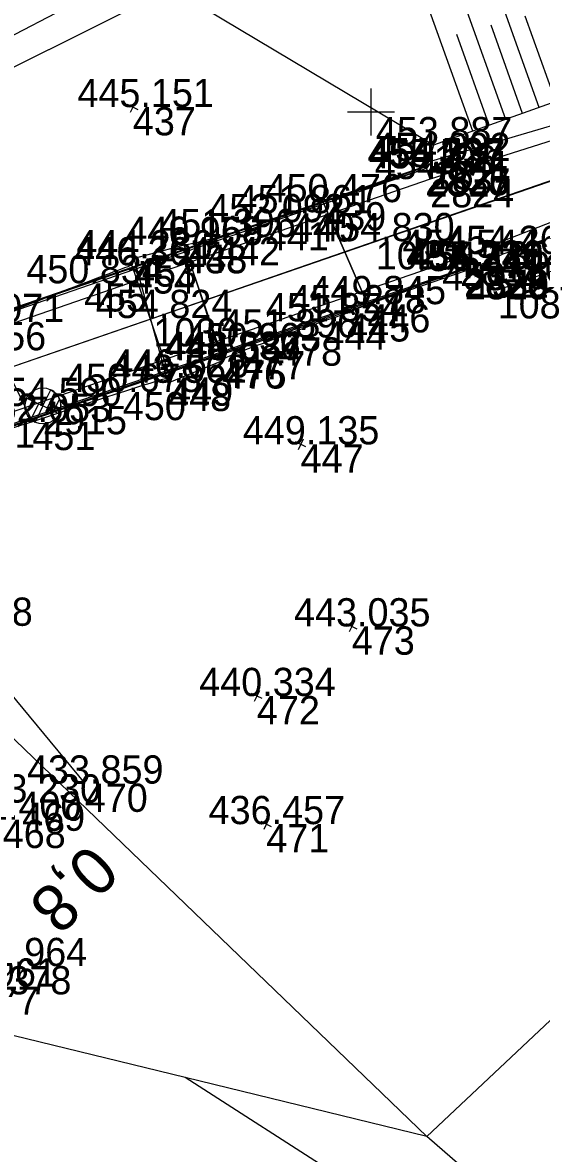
# Model space of a CAD drawing. Extents: x -776734 to -748832, y -1118122 to -976986.
# Drawn here: x -751064.81 to -751042.76, y -1114694.24 to -1114646.2 of the extents above; entities that cross this region are included whole.
import ezdxf

# ---------------------------------------------------------------- set-up
doc = ezdxf.new("R2010")
doc.units = 0
for name, color, linetype in [('KM_Hranice obce', 7, 'Continuous'), ('KM_Hranice parcel', 7, 'Continuous'), ('Level 61 Křížky', 7, 'Continuous'), ('OSA', 7, 'Continuous'), ('SŽG Vrstva 1', 7, 'Continuous'), ('SŽG Vrstva 17', 7, 'Continuous'), ('SŽG Vrstva 18', 7, 'Continuous'), ('SŽG Vrstva 4', 7, 'Continuous'), ('SŽG Vrstva 48', 7, 'Continuous'), ('SŽG Vrstva 49', 7, 'Continuous'), ('SŽG Vrstva 53', 7, 'Continuous'), ('SŽG Vrstva 60', 7, 'Continuous'), ('SŽG Vrstva 61', 7, 'Continuous'), ('SŽG Vrstva 63', 7, 'Continuous')]:
    doc.layers.add(name, color=color, linetype=linetype)

msp = doc.modelspace()

# ---------------------------------------------------------------- linework, layer by layer
at = {"layer": 'KM_Hranice obce'}
for p, q in [((-751047.63, -1114693.52), (-751091.59, -1114651.24)), ((-751047.63, -1114693.52), (-751091.59, -1114651.24)), ((-750993.96, -1114740.18), (-751047.63, -1114693.52)), ((-750993.96, -1114740.18), (-751047.63, -1114693.52))]:
    msp.add_line(p, q, dxfattribs=at)
at = {"layer": 'KM_Hranice parcel'}
for p in [(-751044.76, -1114699.45), (-751047.63, -1114693.52)]:
    msp.add_line(p, (-751057.9, -1114691.02), dxfattribs=at)
for points in [[(-750903.28, -1114626.63), (-750977.55, -1114652.09), (-751017.8, -1114665.47), (-751047.63, -1114693.52)], [(-751057.9, -1114691.02), (-751081.52, -1114685.27), (-751134.08, -1114703.51)]]:
    msp.add_lwpolyline(points, dxfattribs=at)
at = {"layer": 'Level 61 Křížky'}
for p, q in [((-751050, -1114650), (-751050, -1114649)), ((-751050, -1114650), (-751050, -1114649)), ((-751051, -1114650), (-751049, -1114650)), ((-751051, -1114650), (-751049, -1114650)), ((-751050, -1114651), (-751050, -1114650)), ((-751050, -1114651), (-751050, -1114650))]:
    msp.add_line(p, q, dxfattribs=at)
at = {"layer": 'OSA'}
msp.add_line((-751221.2426, -1114714.6428), (-750912.9148, -1114608.268), dxfattribs=at)
at = {"layer": 'SŽG Vrstva 1'}
for points in [[(-750952.239, -1114621.829), (-750961.799, -1114625.127), (-750971.586, -1114628.505), (-750981.562, -1114631.945), (-750991.246, -1114635.286), (-751001.048, -1114638.665), (-751010.672, -1114641.989), (-751020.123, -1114645.246), (-751029.869, -1114648.612), (-751039.93, -1114652.08), (-751049.798, -1114655.49)], [(-751049.798, -1114655.49), (-751059.246, -1114658.755), (-751068.733, -1114662.026), (-751078.259, -1114665.311), (-751087.386, -1114668.46), (-751094.716, -1114670.988), (-751098.18, -1114672.185), (-751107.899, -1114675.542), (-751117.566, -1114678.875), (-751127.151, -1114682.181), (-751136.66, -1114685.456), (-751145.831, -1114688.627), (-751153.169, -1114691.158), (-751162.606, -1114694.412), (-751172.056, -1114697.672), (-751181.572, -1114700.954), (-751190.356, -1114703.987), (-751200.827, -1114707.603), (-751207.289, -1114709.832), (-751216.509, -1114713.014), (-751226.434, -1114716.437)]]:
    msp.add_lwpolyline(points, dxfattribs=at)
at = {"layer": 'SŽG Vrstva 17'}
for points in [[(-751047.703, -1114652.345), (-751074.623, -1114661.619), (-751099.27, -1114670.16)], [(-751046.01, -1114656.691), (-751073.182, -1114666.054), (-751097.643, -1114674.51)]]:
    msp.add_lwpolyline(points, dxfattribs=at)
at = {"layer": 'SŽG Vrstva 18'}
for p, q in [((-751047.645, -1114652.397), (-751052.033, -1114653.832)), ((-751050.159, -1114658.166), (-751052.033, -1114653.832)), ((-751056.269, -1114660.55), (-751057.949, -1114655.656)), ((-751057.937, -1114655.641), (-751056.338, -1114660.529)), ((-751058.625, -1114661.506), (-751060.073, -1114656.219)), ((-751060.164, -1114656.515), (-751058.538, -1114661.28)), ((-751066.485, -1114658.924), (-751064.394, -1114663.165))]:
    msp.add_line(p, q, dxfattribs=at)
for points in [[(-751047.676, -1114652.299), (-751074.414, -1114661.508), (-751099.176, -1114670.054)], [(-751047.676, -1114652.3), (-751074.421, -1114661.513), (-751099.17, -1114670.052)], [(-751047.485, -1114652.852), (-751047.676, -1114652.3), (-751047.676, -1114652.299), (-751047.645, -1114652.397), (-751047.485, -1114652.852)], [(-751047.485, -1114652.852), (-751074.245, -1114662.097), (-751099.037, -1114670.633), (-751120.593, -1114678.106), (-751141.938, -1114685.464), (-751163.608, -1114692.915), (-751187.181, -1114701.023)], [(-751047.645, -1114652.397), (-751074.404, -1114661.645), (-751099.13, -1114670.169)], [(-751057.937, -1114655.641), (-751057.949, -1114655.656), (-751060.073, -1114656.219), (-751060.164, -1114656.515)], [(-751046.217, -1114656.195), (-751073.081, -1114665.441), (-751097.909, -1114674.024), (-751119.627, -1114681.519), (-751140.891, -1114688.815), (-751162.437, -1114696.278), (-751186.019, -1114704.426)], [(-751046.217, -1114656.195), (-751046.015, -1114656.761), (-751046.019, -1114656.761), (-751046.052, -1114656.653), (-751046.217, -1114656.195)], [(-751046.052, -1114656.653), (-751072.928, -1114665.893), (-751097.576, -1114674.43)], [(-751051.016, -1114658.552), (-751050.159, -1114658.166), (-751046.052, -1114656.653)], [(-751046.019, -1114656.761), (-751072.884, -1114665.984), (-751097.551, -1114674.5)], [(-751046.015, -1114656.761), (-751072.885, -1114665.984), (-751097.549, -1114674.502)], [(-751058.538, -1114661.28), (-751058.625, -1114661.506), (-751056.269, -1114660.55), (-751056.338, -1114660.529)]]:
    msp.add_lwpolyline(points, dxfattribs=at)
for centre, major_axis, ratio, start_param, end_param in [((-751054.4246, -1114654.6254), (2.6249, 0.8902), 0.0145461, 4.6893974, 5.8534318), ((-751054.5637, -1114654.516), (3.4463, 1.1112), 0.0519301, 3.3315869, 4.7222426), ((-751065.6339, -1114658.6255), (5.4707, 2.1104), 0.0048055, 0.0148086, 1.7251487), ((-751052.9804, -1114659.3922), (-3.2038, -1.1691), 0.0435598, 4.0365666, 4.9905179), ((-751053.1906, -1114659.4159), (-3.1513, -1.1202), 0.0266388, 4.9328852, 6.2226138), ((-751064.1307, -1114663.1736), (-5.6145, -1.8929), 0.0155866, 3.224762, 4.7540537), ((-751064.1302, -1114663.497), (-5.7412, -1.7548), 0.0657447, 4.7382452, 6.2052505)]:
    msp.add_ellipse(centre, major_axis=major_axis, ratio=ratio, start_param=start_param, end_param=end_param, dxfattribs=at)
at = {"layer": 'SŽG Vrstva 4'}
for p, q in [((-751037.448, -1114649.672), (-751047.485, -1114652.852)), ((-751047.428, -1114652.085), (-751047.645, -1114652.397)), ((-751047.645, -1114652.397), (-751047.485, -1114652.852)), ((-751036.639, -1114652.467), (-751046.217, -1114656.195)), ((-751044.403, -1114656.035), (-751045.759, -1114656.694))]:
    msp.add_line(p, q, dxfattribs=at)
for points in [[(-750909.854, -1114605.662), (-750913.632, -1114606.277), (-750928.936, -1114611.392), (-750945.448, -1114617.255), (-750962.947, -1114623.179), (-750985.088, -1114630.83), (-751003.049, -1114637.15), (-751019.956, -1114643.079), (-751037.537, -1114649.178), (-751047.428, -1114652.085)], [(-750908.397, -1114608.245), (-750913.156, -1114610.918), (-750927.279, -1114615.559), (-750944.077, -1114621.468), (-750961.07, -1114627.222), (-750983.47, -1114634.851), (-751001.346, -1114641.244), (-751018.647, -1114647.092), (-751035.567, -1114652.973), (-751044.403, -1114656.035)], [(-751047.485, -1114652.852), (-751074.245, -1114662.097), (-751099.037, -1114670.633), (-751120.593, -1114678.106), (-751141.938, -1114685.464), (-751163.608, -1114692.915), (-751187.181, -1114701.023)], [(-751046.217, -1114656.195), (-751073.081, -1114665.441), (-751097.909, -1114674.024), (-751119.627, -1114681.519), (-751140.891, -1114688.815), (-751162.437, -1114696.278), (-751186.019, -1114704.426)], [(-751045.759, -1114656.694), (-751046.052, -1114656.653), (-751046.217, -1114656.195)]]:
    msp.add_lwpolyline(points, dxfattribs=at)
at = {"layer": 'SŽG Vrstva 48'}
for p, q in [((-751044.269, -1114650.314), (-751046.991, -1114642.705)), ((-751042.857, -1114649.809), (-751045.494, -1114642.437)), ((-751045.681, -1114650.819), (-751048.488, -1114642.972)), ((-751042.15, -1114649.556), (-751043.448, -1114645.93)), ((-751043.563, -1114650.061), (-751044.903, -1114646.316)), ((-751044.975, -1114650.567), (-751046.357, -1114646.702))]:
    msp.add_line(p, q, dxfattribs=at)
at = {"layer": 'SŽG Vrstva 49'}
for p, q in [((-751047.344, -1114651.414), (-751058.49, -1114644.759)), ((-751059.8982, -1114649.9024), (-751060.3478, -1114649.6836)), ((-751060.0136, -1114649.5682), (-751060.2324, -1114650.0178)), ((-751052.8846, -1114663.8972), (-751053.1034, -1114664.3468)), ((-751052.7692, -1114664.2314), (-751053.2188, -1114664.0126)), ((-751050.5942, -1114671.9654), (-751051.0438, -1114671.7466)), ((-751050.7096, -1114671.6312), (-751050.9284, -1114672.0808)), ((-751054.6272, -1114674.9234), (-751055.0768, -1114674.7046)), ((-751054.7426, -1114674.5892), (-751054.9614, -1114675.0388)), ((-751054.2282, -1114680.3644), (-751054.6778, -1114680.1456)), ((-751054.3436, -1114680.0302), (-751054.5624, -1114680.4798))]:
    msp.add_line(p, q, dxfattribs=at)
for points in [[(-750970.963, -1114625.07), (-750996.446, -1114634.135), (-751018.226, -1114640.997), (-751047.344, -1114651.414), (-751047.645, -1114652.397)], [(-751019.246, -1114637.748), (-751058.49, -1114644.759), (-751068.921, -1114649.956), (-751075.459, -1114658.878), (-751078.11, -1114663.715)], [(-751078.11, -1114663.715), (-751075.662, -1114658.603), (-751069.572, -1114648.996), (-751058.95, -1114643.469)], [(-751016.335, -1114647.709), (-751044.621, -1114657.572), (-751046.052, -1114656.653)], [(-751047.645, -1114652.397), (-751052.033, -1114653.832), (-751050.159, -1114658.166), (-751046.052, -1114656.653)], [(-751078.11, -1114663.715), (-751072.259, -1114666.654), (-751067.724, -1114671.829), (-751062.168, -1114678.533)]]:
    msp.add_lwpolyline(points, dxfattribs=at)
at = {"layer": 'SŽG Vrstva 53'}
for points in [[(-750804.97, -1114584.92), (-750894.76, -1114611.21), (-750899.97, -1114614.15), (-750906.35, -1114617.75), (-750903.28, -1114626.63), (-750977.55, -1114652.09), (-751017.8, -1114665.47), (-751047.63, -1114693.52)], [(-751047.63, -1114693.52), (-751057.9, -1114691.02), (-751081.52, -1114685.27), (-751134.08, -1114703.51), (-751142.83, -1114706.54), (-751153.31, -1114710.17), (-751137.57, -1114746.06), (-751139.06, -1114746.27), (-751138.42, -1114748.17), (-751151.05, -1114751.02), (-751162.24, -1114725.26), (-751172.58, -1114730.25), (-751213.65, -1114726.85), (-751218.67, -1114726.44), (-751268.46, -1114745.82), (-751307.93, -1114762.77), (-751323.57, -1114769.49), (-751347.57, -1114777.14), (-751364.44, -1114782.53), (-751398.43, -1114791.82)]]:
    msp.add_lwpolyline(points, dxfattribs=at)
at = {"layer": 'SŽG Vrstva 60'}
for p, q in [((-751060.123, -1114649.793), (-751060.123, -1114649.793)), ((-751047.344, -1114651.414), (-751047.344, -1114651.414)), ((-751047.703, -1114652.345), (-751047.703, -1114652.345)), ((-751047.676, -1114652.299), (-751047.676, -1114652.299)), ((-751047.676, -1114652.3), (-751047.676, -1114652.3)), ((-751047.428, -1114652.085), (-751047.428, -1114652.085)), ((-751047.645, -1114652.397), (-751047.645, -1114652.397)), ((-751047.485, -1114652.852), (-751047.485, -1114652.852)), ((-751053.362, -1114654.304), (-751053.362, -1114654.304)), ((-751052.033, -1114653.832), (-751052.033, -1114653.832)), ((-751054.472, -1114654.684), (-751054.472, -1114654.684)), ((-751057.949, -1114655.656), (-751057.949, -1114655.656)), ((-751057.937, -1114655.641), (-751057.937, -1114655.641)), ((-751056.55, -1114655.316), (-751056.55, -1114655.316)), ((-751049.798, -1114655.49), (-751049.798, -1114655.49)), ((-751060.073, -1114656.219), (-751060.073, -1114656.219)), ((-751046.217, -1114656.195), (-751046.217, -1114656.195)), ((-751044.403, -1114656.035), (-751044.403, -1114656.035)), ((-751060.164, -1114656.515), (-751060.164, -1114656.515)), ((-751046.052, -1114656.653), (-751046.052, -1114656.653)), ((-751046.01, -1114656.691), (-751046.01, -1114656.691)), ((-751045.759, -1114656.694), (-751045.759, -1114656.694)), ((-751046.019, -1114656.761), (-751046.019, -1114656.761)), ((-751046.015, -1114656.761), (-751046.015, -1114656.761)), ((-751062.199, -1114657.277), (-751062.199, -1114657.277)), ((-751044.621, -1114657.572), (-751044.621, -1114657.572)), ((-751051.016, -1114658.552), (-751051.016, -1114658.552)), ((-751050.159, -1114658.166), (-751050.159, -1114658.166)), ((-751059.246, -1114658.755), (-751059.246, -1114658.755)), ((-751052.021, -1114658.892), (-751052.021, -1114658.892)), ((-751053.909, -1114659.579), (-751053.909, -1114659.579)), ((-751056.338, -1114660.529), (-751056.338, -1114660.529)), ((-751056.269, -1114660.55), (-751056.269, -1114660.55)), ((-751055.472, -1114660.161), (-751055.472, -1114660.161)), ((-751058.625, -1114661.506), (-751058.625, -1114661.506)), ((-751058.538, -1114661.28), (-751058.538, -1114661.28)), ((-751060.551, -1114661.892), (-751060.551, -1114661.892)), ((-751063.946, -1114662.492), (-751063.946, -1114662.492)), ((-751064.394, -1114663.165), (-751064.394, -1114663.165)), ((-751052.994, -1114664.122), (-751052.994, -1114664.122)), ((-751050.819, -1114671.856), (-751050.819, -1114671.856)), ((-751054.852, -1114674.814), (-751054.852, -1114674.814)), ((-751062.168, -1114678.533), (-751062.168, -1114678.533)), ((-751054.453, -1114680.255), (-751054.453, -1114680.255))]:
    msp.add_line(p, q, dxfattribs=at)
at = {"layer": 'SŽG Vrstva 63'}
for p, q in [((-751063.947, -1114662.4892), (-751063.6123, -1114661.8019)), ((-751063.4468, -1114661.9111), (-751063.771, -1114662.5767)), ((-751064.4034, -1114662.2669), (-751064.654, -1114662.7797)), ((-751064.6342, -1114662.1545), (-751063.947, -1114662.4892)), ((-751064.1339, -1114662.3982), (-751064.456, -1114663.0595)), ((-751063.2462, -1114662.184), (-751063.5025, -1114662.7102)), ((-751063.947, -1114662.4892), (-751064.2817, -1114663.1764)), ((-751063.2626, -1114662.8296), (-751063.947, -1114662.4892))]:
    msp.add_line(p, q, dxfattribs=at)
msp.add_circle((-751063.947, -1114662.4892), 0.7644, dxfattribs=at)
for centre, radius, start, end in [((-751063.9484, -1114662.4896), 0.7655, 333.63467, 63.95267), ((-751063.946, -1114662.4888), 0.7651, 154.08542, 243.97893)]:
    msp.add_arc(centre, radius, start, end, dxfattribs=at)

# ---------------------------------------------------------------- texts
at = {"layer": 'SŽG Vrstva 48'}
msp.add_text('0,8', height=2, rotation=224.29611, dxfattribs=at).set_placement((-751061.983, -1114681.013))
at = {"layer": 'SŽG Vrstva 60'}
for s, p in [('437', (-751060.123, -1114650.993)), ('106', (-751047.344, -1114652.614)), ('2833', (-751047.703, -1114653.545)), ('2826', (-751047.676, -1114653.499)), ('2825', (-751047.676, -1114653.5)), ('2827', (-751047.645, -1114653.597)), ('152', (-751047.428, -1114653.285)), ('2824', (-751047.485, -1114654.052)), ('439', (-751052.033, -1114655.032)), ('440', (-751053.362, -1114655.504)), ('441', (-751054.472, -1114655.884)), ('438', (-751057.949, -1114656.856)), ('443', (-751057.937, -1114656.841)), ('442', (-751056.55, -1114656.516)), ('1029', (-751049.798, -1114656.69)), ('453', (-751060.073, -1114657.419)), ('2831', (-751046.217, -1114657.395)), ('150', (-751044.403, -1114657.235)), ('454', (-751060.164, -1114657.715)), ('2828', (-751046.052, -1114657.853)), ('2832', (-751046.01, -1114657.891)), ('151', (-751045.759, -1114657.894)), ('2829', (-751046.019, -1114657.961)), ('2830', (-751046.015, -1114657.961)), ('455', (-751062.199, -1114658.477)), ('108', (-751044.621, -1114658.772)), ('446', (-751050.159, -1114659.366)), ('445', (-751051.016, -1114659.752)), ('456', (-751066.485, -1114660.124)), ('1030', (-751059.246, -1114659.955)), ('444', (-751052.021, -1114660.092)), ('478', (-751053.909, -1114660.779)), ('476', (-751056.338, -1114661.729)), ('475', (-751056.269, -1114661.75)), ('477', (-751055.472, -1114661.361)), ('448', (-751058.625, -1114662.706)), ('449', (-751058.538, -1114662.48)), ('450', (-751060.551, -1114663.092)), ('2915', (-751063.946, -1114663.692)), ('451', (-751064.394, -1114664.365)), ('447', (-751052.994, -1114665.322)), ('473', (-751050.819, -1114673.056)), ('472', (-751054.852, -1114676.014)), ('470', (-751062.168, -1114679.733)), ('469', (-751064.827, -1114680.538)), ('468', (-751065.653, -1114681.27)), ('471', (-751054.453, -1114681.455)), ('378', (-751065.412, -1114687.486)), ('377', (-751066.794, -1114688.356))]:
    msp.add_text(s, height=1.2, dxfattribs=at).set_placement(p)
at = {"layer": 'SŽG Vrstva 61'}
for s, p in [('445.151', (-751062.4804, -1114649.793)), ('453.887', (-751049.7959, -1114651.414)), ('454.092', (-751049.8762, -1114652.085)), ('455.726', (-751050.1549, -1114652.345)), ('454.237', (-751050.1279, -1114652.299)), ('454.537', (-751050.1279, -1114652.3)), ('454.237', (-751050.0969, -1114652.397)), ('454.541', (-751049.8424, -1114652.852)), ('450.476', (-751054.4849, -1114653.832)), ('451.861', (-751055.7194, -1114654.304)), ('452.092', (-751056.9202, -1114654.684)), ('451.396', (-751059.0019, -1114655.316)), ('454.830', (-751052.249, -1114655.49)), ('446.968', (-751060.4027, -1114655.656)), ('449.159', (-751060.3907, -1114655.641)), ('444.286', (-751062.5249, -1114656.219)), ('454.544', (-751048.668, -1114656.195)), ('454.267', (-751046.8549, -1114656.035)), ('446.364', (-751062.615, -1114656.515)), ('454.236', (-751048.5039, -1114656.653)), ('454.240', (-751048.47, -1114656.761)), ('454.540', (-751048.466, -1114656.761)), ('455.722', (-751048.4582, -1114656.691)), ('454.136', (-751048.2109, -1114656.694)), ('450.834', (-751064.65, -1114657.277)), ('453.751', (-751046.9784, -1114657.572)), ('449.845', (-751052.6151, -1114658.166)), ('454.824', (-751061.697, -1114658.755)), ('451.854', (-751054.472, -1114658.892)), ('451.278', (-751053.4697, -1114658.552)), ('452.071', (-751068.8424, -1114658.924)), ('451.896', (-751056.3609, -1114659.579)), ('450.963', (-751057.9239, -1114660.161)), ('448.836', (-751058.7899, -1114660.529)), ('446.687', (-751058.7209, -1114660.55)), ('446.626', (-751060.9899, -1114661.28)), ('443.562', (-751061.0732, -1114661.506)), ('450.678', (-751063.0047, -1114661.892)), ('454.590', (-751066.397, -1114662.492)), ('452.053', (-751066.8459, -1114663.165)), ('449.135', (-751055.4501, -1114664.122)), ('450.821', (-751070.0694, -1114664.264)), ('433.938', (-751070.1777, -1114671.829)), ('443.035', (-751053.2751, -1114671.856)), ('440.334', (-751057.303, -1114674.814)), ('433.859', (-751064.6217, -1114678.533)), ('433.230', (-751067.278, -1114679.338)), ('432.400', (-751068.104, -1114680.07)), ('436.457', (-751056.9049, -1114680.255)), ('431.964', (-751067.863, -1114686.286)), ('433.961', (-751069.1514, -1114687.156))]:
    msp.add_text(s, height=1.2, dxfattribs=at).set_placement(p)

doc.saveas('drawing.dxf')
